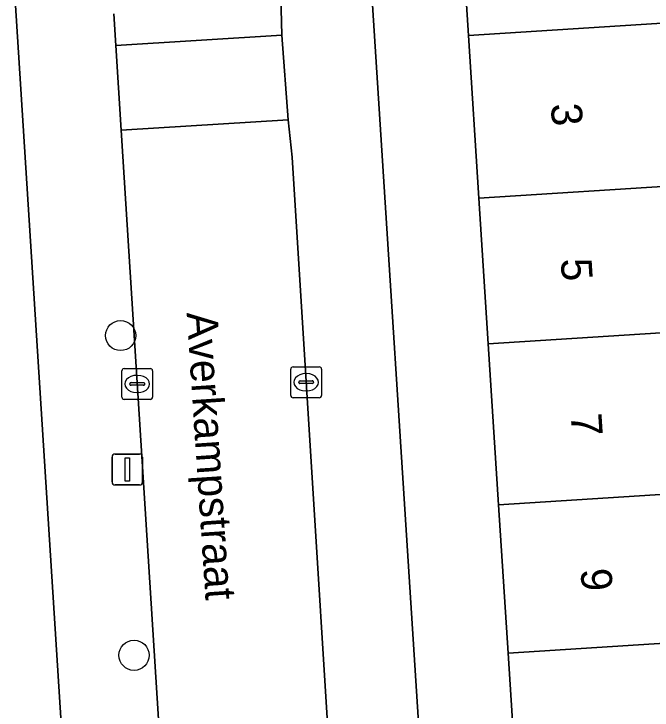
# Model space of a CAD drawing. Extents: x 159053 to 160042, y 380449 to 381423.
# Drawn here: x 159930.79 to 159951.5, y 381157.75 to 381180.34 of the extents above; entities that cross this region are included whole.
import ezdxf

# ---------------------------------------------------------------- set-up
doc = ezdxf.new("R2010")
doc.units = 0
for name, color, linetype in [('IMGEO_Boom', 7, 'Continuous'), ('IMGEO_Erf', 7, 'Continuous'), ('IMGEO_Kolk', 7, 'Continuous'), ('IMGEO_Lichtmast', 7, 'Continuous'), ('IMGEO_Openbare_ruimte_label', 7, 'Continuous'), ('IMGEO_Pand', 7, 'Continuous'), ('IMGEO_Pand_nummerreeks', 7, 'Continuous'), ('IMGEO_Rijbaan_lokaal_open', 7, 'Continuous'), ('IMGEO_Voetpad_open', 7, 'Continuous')]:
    doc.layers.add(name, color=color, linetype=linetype)

msp = doc.modelspace()

# ---------------------------------------------------------------- linework, layer by layer
at = {"layer": 'IMGEO_Boom'}
for centre in [(159934.254, 381169.905), (159934.689, 381159.531)]:
    msp.add_circle(centre, 0.489, dxfattribs=at)
at = {"layer": 'IMGEO_Erf'}
msp.add_lwpolyline([(159945.881, 381174.361), (159945.543, 381179.636), (159945.23, 381184.526), (159942.185, 381184.36), (159944.119, 381154.149), (159947.163, 381154.344), (159946.826, 381159.599), (159946.518, 381164.411), (159946.184, 381169.633)], close=True, dxfattribs=at)
msp.add_lwpolyline([(159932.59, 381153.074), (159930.792, 381181.475)], dxfattribs=at)
at = {"layer": 'IMGEO_Kolk'}
for p, q in [((159934.292, 381167.908), (159934.292, 381168.76)), ((159934.367, 381168.834), (159935.219, 381168.834)), ((159935.293, 381168.76), (159935.293, 381167.908)), ((159939.774, 381167.963), (159939.774, 381168.815)), ((159939.849, 381168.889), (159940.701, 381168.889)), ((159940.775, 381168.815), (159940.775, 381167.963)), ((159934.78, 381168.614), (159934.805, 381168.614)), ((159940.262, 381168.669), (159940.287, 381168.669)), ((159934.551, 381168.328), (159934.551, 381168.34)), ((159934.594, 381168.377), (159934.992, 381168.377)), ((159935.035, 381168.34), (159935.035, 381168.328)), ((159940.033, 381168.383), (159940.033, 381168.395)), ((159940.471, 381168.346), (159940.073, 381168.346)), ((159940.076, 381168.432), (159940.474, 381168.432)), ((159940.517, 381168.395), (159940.517, 381168.383)), ((159934.989, 381168.291), (159934.591, 381168.291)), ((159940.285, 381168.109), (159940.26, 381168.109)), ((159934.803, 381168.054), (159934.778, 381168.054)), ((159940.701, 381167.889), (159939.849, 381167.889)), ((159935.219, 381167.834), (159934.367, 381167.834))]:
    msp.add_line(p, q, dxfattribs=at)
for points in [[(159934.292, 381167.908), (159934.292, 381168.76)], [(159934.367, 381168.834), (159935.219, 381168.834)], [(159935.293, 381168.76), (159935.293, 381167.908)], [(159939.774, 381167.963), (159939.774, 381168.815)], [(159939.849, 381168.889), (159940.701, 381168.889)], [(159940.775, 381168.815), (159940.775, 381167.963)], [(159940.701, 381167.889), (159939.849, 381167.889)], [(159935.219, 381167.834), (159934.367, 381167.834)]]:
    msp.add_lwpolyline(points, dxfattribs=at)
for centre, radius, start, end in [((159934.369, 381168.758), 0.0765, 91.552, 178.448), ((159934.369, 381168.758), 0.0765, 91.552, 178.448), ((159935.217, 381168.758), 0.0765, 1.552, 88.448), ((159935.217, 381168.758), 0.0765, 1.552, 88.448), ((159939.851, 381168.813), 0.0765, 91.552, 178.448), ((159939.851, 381168.813), 0.0765, 91.552, 178.448), ((159940.699, 381168.813), 0.0765, 1.552, 88.448), ((159940.699, 381168.813), 0.0765, 1.552, 88.448), ((159934.591, 381168.337), 0.0403, 85.8775, 175.7526), ((159934.588, 381168.327), 0.0366, 178.938, 274.7102), ((159934.992, 381168.334), 0.043, 264.8664, 352.4533), ((159934.996, 381168.339), 0.0386, 1.7309, 96.639), ((159940.073, 381168.392), 0.0403, 85.8775, 175.7526), ((159940.07, 381168.382), 0.0366, 178.938, 274.7102), ((159940.474, 381168.389), 0.043, 264.8664, 352.4533), ((159940.478, 381168.394), 0.0386, 1.7309, 96.639), ((159934.369, 381167.91), 0.0765, 181.552, 268.448), ((159934.369, 381167.91), 0.0765, 181.552, 268.448), ((159935.217, 381167.91), 0.0765, 271.552, 358.448), ((159935.217, 381167.91), 0.0765, 271.552, 358.448), ((159939.851, 381167.965), 0.0765, 181.552, 268.448), ((159939.851, 381167.965), 0.0765, 181.552, 268.448), ((159940.699, 381167.965), 0.0765, 271.552, 358.448), ((159940.699, 381167.965), 0.0765, 271.552, 358.448)]:
    msp.add_arc(centre, radius, start, end, dxfattribs=at)
for centre, major_axis, ratio, start_param, end_param in [((159934.779, 381168.334), (-0.387, 0.002), 0.722429, 4.712389, 7.853982), ((159934.804, 381168.334), (-0.39, 0.002), 0.717154, 1.570796, 4.712389), ((159940.261, 381168.389), (-0.387, 0.002), 0.722429, 4.712389, 7.853982), ((159940.286, 381168.389), (-0.39, 0.002), 0.717154, 1.570796, 4.712389)]:
    msp.add_ellipse(centre, major_axis=major_axis, ratio=ratio, start_param=start_param, end_param=end_param, dxfattribs=at)
at = {"layer": 'IMGEO_Lichtmast'}
for p, q in [((159934.076, 381166.059), (159934.866, 381166.059)), ((159934.866, 381166.059), (159934.076, 381166.059)), ((159933.976, 381165.159), (159933.976, 381165.959)), ((159933.976, 381165.959), (159933.976, 381165.159)), ((159934.966, 381165.959), (159934.966, 381165.159)), ((159934.966, 381165.159), (159934.966, 381165.959)), ((159934.866, 381165.059), (159934.076, 381165.059)), ((159934.076, 381165.059), (159934.866, 381165.059))]:
    msp.add_line(p, q, dxfattribs=at)
msp.add_lwpolyline([(159934.396, 381165.934), (159934.546, 381165.934), (159934.546, 381165.184), (159934.396, 381165.184), (159934.396, 381165.934)], dxfattribs=at)
for centre, start, end in [((159934.076, 381165.959), 90, 180), ((159934.076, 381165.959), 90, 180), ((159934.866, 381165.959), 0, 90), ((159934.866, 381165.959), 360, 90), ((159934.076, 381165.159), 180, 270), ((159934.076, 381165.159), 180, 270), ((159934.866, 381165.159), 270, 0), ((159934.866, 381165.159), 270, 0)]:
    msp.add_arc(centre, 0.1, start, end, dxfattribs=at)
at = {"layer": 'IMGEO_Pand'}
for points in [[(159952.012, 381184.96), (159950.898, 381184.889), (159945.908, 381184.569), (159945.23, 381184.526), (159945.543, 381179.636), (159955.554, 381180.278), (159955.464, 381181.683), (159955.241, 381185.166)], [(159955.643, 381178.891), (159955.56, 381180.181), (159955.554, 381180.278), (159945.543, 381179.636), (159945.881, 381174.361), (159952.678, 381174.797), (159955.892, 381175.003)], [(159956.196, 381170.275), (159956.113, 381171.579), (159952.898, 381171.373), (159952.678, 381174.797), (159945.881, 381174.361), (159946.184, 381169.633)], [(159956.196, 381170.275), (159946.184, 381169.633), (159946.518, 381164.411), (159956.505, 381165.05), (159956.296, 381168.721)], [(159956.505, 381165.05), (159946.518, 381164.411), (159946.826, 381159.599), (159956.813, 381160.239), (159956.721, 381161.678)], [(159956.813, 381160.239), (159946.826, 381159.599), (159947.163, 381154.344), (159952.153, 381154.663), (159953.889, 381154.774), (159953.641, 381158.653), (159956.901, 381158.862)]]:
    msp.add_lwpolyline(points, close=True, dxfattribs=at)
at = {"layer": 'IMGEO_Rijbaan_lokaal_open'}
for points in [[(159934.032, 381180.341), (159934.097, 381179.313), (159939.483, 381179.65), (159939.395, 381183.043), (159939.503, 381186.527), (159939.69, 381188.629), (159939.777, 381189.286)], [(159941.673, 381146.055), (159939.817, 381175.69), (159939.688, 381176.908), (159934.271, 381176.569), (159936.178, 381146.53)]]:
    msp.add_lwpolyline(points, dxfattribs=at)
msp.add_lwpolyline([(159934.271, 381176.569), (159939.688, 381176.908), (159939.483, 381179.65), (159934.097, 381179.313)], close=True, dxfattribs=at)
at = {"layer": 'IMGEO_Voetpad_open'}
for points in [[(159944.589, 381146.81), (159944.25, 381152.099), (159944.119, 381154.149), (159942.185, 381184.36), (159945.23, 381184.526), (159945.908, 381184.569), (159946.27, 381187.405), (159946.7, 381190.78), (159946.365, 381190.936), (159946.562, 381191.357), (159946.659, 381191.312), (159947.93, 381194.034), (159947.84, 381194.076), (159948.314, 381195.085), (159948.418, 381195.036), (159948.818, 381195.887), (159948.714, 381195.936)], [(159939.777, 381189.286), (159939.69, 381188.629), (159939.503, 381186.527), (159939.395, 381183.043), (159939.483, 381179.65), (159939.688, 381176.908), (159939.817, 381175.69), (159941.673, 381146.055)], [(159930.792, 381181.475), (159932.59, 381153.074)], [(159934.271, 381176.569), (159934.097, 381179.313), (159934.032, 381180.341)], [(159936.178, 381146.53), (159934.271, 381176.569)]]:
    msp.add_lwpolyline(points, dxfattribs=at)

# ---------------------------------------------------------------- texts
at = {"layer": 'IMGEO_Openbare_ruimte_label'}
msp.add_text('Averkampstraat', height=1, rotation=273.7836, dxfattribs=at).set_placement((159936.395, 381170.645))
at = {"layer": 'IMGEO_Pand_nummerreeks'}
for s, rotation, p in [('3', 273.6667, (159948.211, 381177.417)), ('5', 273.6645, (159948.532, 381172.386)), ('7', 273.6645, (159948.855, 381167.355)), ('9', 273.6645, (159949.177, 381162.325))]:
    msp.add_text(s, height=1, rotation=rotation, dxfattribs=at).set_placement(p)

doc.saveas('drawing.dxf')
